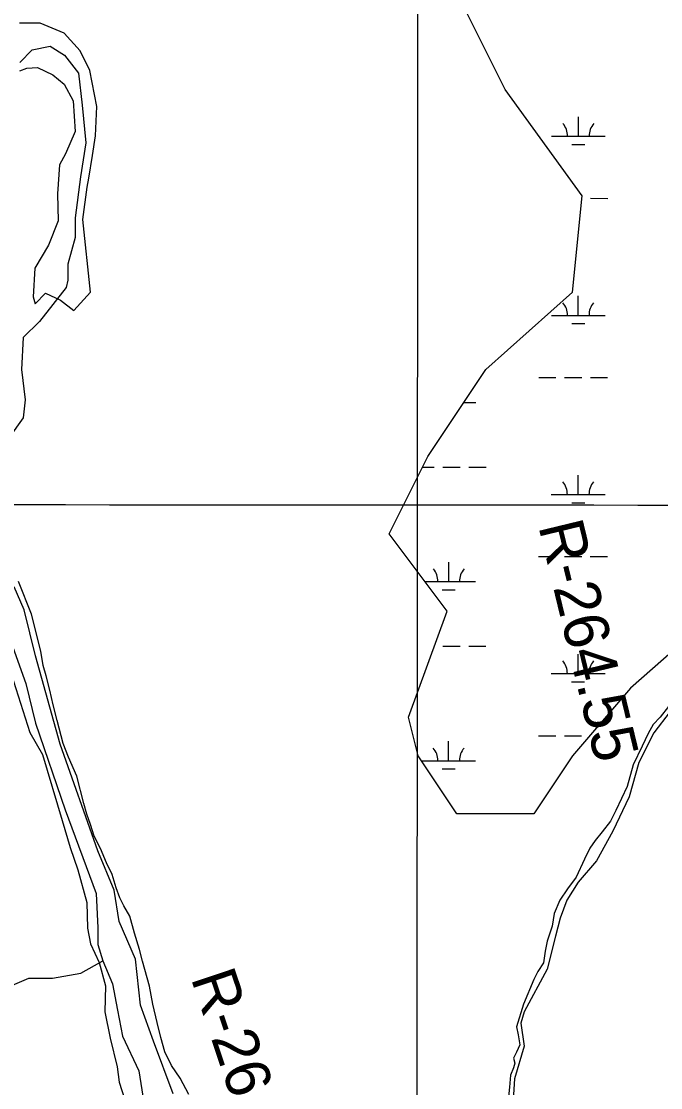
# Model space of a CAD drawing. Extents: x 3245246 to 3283090, y 806824 to 832173.
# Drawn here: x 3259157 to 3260345, y 823248 to 825228 of the extents above; entities that cross this region are included whole.
import ezdxf

# ---------------------------------------------------------------- set-up
doc = ezdxf.new("R2010")
doc.units = 0
for name, color, linetype in [('V-GRID-MAJR', 7, 'Continuous'), ('V-RIVR-RANG-IDEN', 7, 'Continuous'), ('V-SITE-VEGE', 7, 'Continuous'), ('V-TOPO-SHOR', 7, 'Continuous'), ('V-WETL-SWMP', 7, 'Continuous')]:
    doc.layers.add(name, color=color, linetype=linetype)

msp = doc.modelspace()

# ---------------------------------------------------------------- linework, layer by layer
at = {"layer": 'V-GRID-MAJR'}
for points in [[(3259886.4, 812208.7), (3259889.9, 818267.9), (3259893.4, 824330.1), (3259897, 830392.4), (3259897, 830395.5)], [(3249423.5, 824337.8), (3254658.5, 824333.6), (3259893.4, 824330.1), (3265128.4, 824327.5), (3270363.4, 824325.6), (3275598.4, 824324.4), (3280833.3, 824324.1)]]:
    msp.add_spline(points, degree=3, dxfattribs=at)
at = {"layer": 'V-SITE-VEGE'}
for p, q in [((3259192, 825224.7), (3259153.7, 825224.7)), ((3259237, 825205.9), (3259192, 825224.7)), ((3259266.3, 825173.6), (3259237, 825205.9)), ((3259284.3, 825136.8), (3259266.3, 825173.6)), ((3259154.4, 825136.1), (3259167.2, 825141.3)), ((3259167.2, 825141.3), (3259187.5, 825142.1)), ((3259187.5, 825142.1), (3259216, 825128.6)), ((3259216, 825128.6), (3259237, 825111.3)), ((3259297.8, 825070), (3259284.3, 825136.8)), ((3259237, 825111.3), (3259253.5, 825080.5)), ((3259253.5, 825080.5), (3259257.3, 825023.5)), ((3259294.8, 825015.2), (3259297.8, 825070)), ((3259257.3, 825023.5), (3259239.2, 824982.2)), ((3259289.5, 824979.2), (3259294.8, 825015.2)), ((3259239.2, 824982.2), (3259228, 824961.9)), ((3259282.8, 824937.1), (3259289.5, 824979.2)), ((3259228, 824961.9), (3259224.2, 824907.9)), ((3259279.8, 824919.9), (3259282.8, 824937.1)), ((3259224.2, 824907.9), (3259225.7, 824857.6)), ((3259271.5, 824859.8), (3259279.8, 824919.9)), ((3259225.7, 824857.6), (3259207.7, 824812.5)), ((3259285.8, 824725.4), (3259271.5, 824859.8)), ((3259207.7, 824812.5), (3259182.2, 824769.7)), ((3259182.2, 824769.7), (3259179.2, 824716.4)), ((3259179.2, 824716.4), (3259182.9, 824703.7)), ((3259182.9, 824703.7), (3259202.4, 824723.2)), ((3259202.4, 824723.2), (3259230.2, 824710.4)), ((3259230.2, 824710.4), (3259255, 824690.9)), ((3259255, 824690.9), (3259285.8, 824725.4)), ((3259175.9, 824127), (3259151.9, 824187.7)), ((3259193.6, 824058.4), (3259175.9, 824127)), ((3259120.8, 824071.1), (3259173.1, 823907.2)), ((3259197.8, 824032), (3259193.6, 824058.4)), ((3259203.5, 824012.4), (3259197.8, 824032)), ((3259210.2, 823986), (3259203.5, 824012.4)), ((3259216.2, 823958.8), (3259210.2, 823986)), ((3259223.7, 823929.8), (3259216.2, 823958.8)), ((3260375.3, 823975.5), (3260343.8, 823936)), ((3259235.1, 823887), (3259223.7, 823929.8)), ((3260330.9, 823922.3), (3260321.8, 823905.6)), ((3260343.8, 823936), (3260330.9, 823922.3)), ((3259173.1, 823907.2), (3259196.5, 823866.5)), ((3260321.8, 823905.6), (3260310.8, 823882)), ((3259244.8, 823861.5), (3259235.1, 823887)), ((3260310.8, 823882), (3260294.1, 823847.5)), ((3259196.5, 823866.5), (3259233.4, 823744.1)), ((3259260.2, 823826.4), (3259244.8, 823861.5)), ((3260294.1, 823847.5), (3260282.7, 823807.2)), ((3259273.2, 823775.7), (3259260.2, 823826.4)), ((3260282.7, 823807.2), (3260261.8, 823762.4)), ((3259279, 823755.9), (3259273.2, 823775.7)), ((3260261.8, 823762.4), (3260251.6, 823742.7)), ((3259233.4, 823744.1), (3259247.7, 823693.8)), ((3259285.6, 823736.5), (3259279, 823755.9)), ((3260251.6, 823742.7), (3260236, 823722.9)), ((3259292.6, 823714.6), (3259285.6, 823736.5)), ((3260236, 823722.9), (3260223.5, 823706.6)), ((3259304.1, 823692.2), (3259292.6, 823714.6)), ((3260223.5, 823706.6), (3260213.6, 823692.5)), ((3259247.7, 823693.8), (3259262.5, 823652.5)), ((3259315.7, 823665.4), (3259304.1, 823692.2)), ((3260213.6, 823692.5), (3260203.7, 823672.4)), ((3259326, 823643.4), (3259315.7, 823665.4)), ((3260203.7, 823672.4), (3260188.2, 823638.6)), ((3259262.5, 823652.5), (3259278.8, 823591.4)), ((3259333.2, 823618.9), (3259326, 823643.4)), ((3260188.2, 823638.6), (3260172.2, 823617)), ((3259340.2, 823600.5), (3259333.2, 823618.9)), ((3259347.5, 823585.2), (3259340.2, 823600.5)), ((3260172.2, 823617), (3260157.4, 823595.7)), ((3259278.8, 823591.4), (3259280.3, 823543.9)), ((3259358.8, 823566.5), (3259347.5, 823585.2)), ((3260157.4, 823595.7), (3260147.2, 823571)), ((3259367.8, 823534.6), (3259358.8, 823566.5)), ((3260147.2, 823571), (3260143.4, 823547.5)), ((3259280.3, 823543.9), (3259285.6, 823514.6)), ((3260143.4, 823547.5), (3260133.9, 823519.8)), ((3259377, 823504.5), (3259367.8, 823534.6)), ((3259285.6, 823514.6), (3259301.6, 823480.1)), ((3259382.5, 823482.7), (3259377, 823504.5)), ((3260130.5, 823501.1), (3260127.1, 823479.5)), ((3260133.9, 823519.8), (3260130.5, 823501.1)), ((3259395.6, 823436.3), (3259382.5, 823482.7)), ((3259301.6, 823480.1), (3259313.9, 823437)), ((3260116.5, 823463.2), (3260109.6, 823448.4)), ((3260127.1, 823479.5), (3260116.5, 823463.2)), ((3260109.6, 823448.4), (3260090.3, 823402.8)), ((3259313.9, 823437), (3259312.4, 823388.6)), ((3259401.5, 823402.9), (3259395.6, 823436.3)), ((3259409.9, 823369), (3259401.5, 823402.9)), ((3260090.3, 823402.8), (3260077.4, 823361)), ((3259312.4, 823388.6), (3259322.2, 823339.9)), ((3259416.5, 823340.9), (3259409.9, 823369)), ((3260077.4, 823361), (3260080.4, 823345.8)), ((3260080.4, 823345.8), (3260083.4, 823327.2)), ((3259322.2, 823339.9), (3259335.1, 823286.7)), ((3259423.8, 823314), (3259416.5, 823340.9)), ((3260083.4, 823327.2), (3260077, 823313.6)), ((3259436.2, 823288.7), (3259423.8, 823314)), ((3260077, 823313.6), (3260071.3, 823302.5)), ((3259335.1, 823286.7), (3259338.9, 823258.2)), ((3259452.4, 823265.3), (3259436.2, 823288.7)), ((3260071.7, 823284.3), (3260066, 823270.7)), ((3260071.3, 823302.5), (3260074.3, 823293.4)), ((3260074.3, 823293.4), (3260071.7, 823284.3)), ((3259468.4, 823235.1), (3259452.4, 823265.3)), ((3260066, 823270.7), (3260064.1, 823248.6)), ((3259338.9, 823258.2), (3259355.3, 823208)), ((3260064.1, 823248.6), (3260061.1, 823219.8))]:
    msp.add_line(p, q, dxfattribs=at)
at = {"layer": 'V-TOPO-SHOR'}
for points in [[(3259154.3, 825151.8), (3259177.5, 825175), (3259210.7, 825181.7), (3259237.2, 825165.1), (3259263.7, 825131.9), (3259270.4, 825072.2), (3259277, 825002.5), (3259267, 824939.5), (3259257.1, 824863.2), (3259257.1, 824826.8), (3259243.8, 824777), (3259243.8, 824747.2), (3259240.5, 824733.9), (3259190.8, 824670.9), (3259160.9, 824641), (3259157.6, 824581.3), (3259164.2, 824524.9), (3259160.9, 824491.8), (3259134.4, 824455.3)], [(3259439.6, 823236.6), (3259403.1, 823334.1), (3259378.7, 823401.1), (3259369.6, 823486.4), (3259339.1, 823556.5), (3259330, 823614.3), (3259299.5, 823687.4), (3259229.5, 823885.4), (3259183.8, 824049.9), (3259162.4, 824135.2), (3259144.2, 824177.9)], [(3259135, 824083.4), (3259165.5, 823998.1), (3259183.8, 823925), (3259238.6, 823763.6), (3259296.5, 823608.2), (3259299.5, 823544.3), (3259299.5, 823513.8), (3259308.7, 823483.4), (3259326.9, 823440.7), (3259336.1, 823392), (3259345.2, 823343.2), (3259375.7, 823279.3), (3259387.9, 823200.1)], [(3260362.6, 823946.4), (3260332.1, 823906.8), (3260304.7, 823851.9), (3260286.4, 823788), (3260256, 823724), (3260225.5, 823669.2), (3260192, 823629.6), (3260170.7, 823596.1), (3260158.5, 823562.6), (3260149.4, 823529.1), (3260134.1, 823468.1), (3260091.5, 823388.9), (3260085.4, 823367.6), (3260091.5, 823325), (3260073.2, 823264), (3260067.1, 823166.6)], [(3256997, 822421.6), (3257335.5, 822521.3), (3257537.6, 822617.8), (3257660.6, 822705.5), (3257783.5, 822793.3), (3257915.3, 822898.6), (3258003.2, 822960.1), (3258108.6, 823012.7), (3258301.8, 823100.4), (3258459.9, 823170.6), (3258635.6, 823249.6), (3258784.9, 823319.8), (3258943, 823363.6), (3259109.9, 823425), (3259171.4, 823451.3), (3259215.3, 823451.3), (3259268, 823460.1), (3259308.7, 823483.4)]]:
    msp.add_lwpolyline(points, dxfattribs=at)
at = {"layer": 'V-WETL-SWMP'}
for p, q in [((3260192.1, 825014.8), (3260192.1, 825050.8)), ((3260142.1, 825014.8), (3260242.1, 825014.8)), ((3260180, 824999.4), (3260204, 824999.4)), ((3260214.6, 824899.4), (3260246.6, 824899.3)), ((3260191.9, 824682.1), (3260191.9, 824718.1)), ((3260141.9, 824682.1), (3260241.9, 824682.1)), ((3260179.9, 824666.7), (3260203.9, 824666.7)), ((3260118.4, 824566.7), (3260150.4, 824566.7)), ((3260166.4, 824566.7), (3260198.4, 824566.7)), ((3260214.4, 824566.7), (3260246.4, 824566.7)), ((3259979.3, 824520.4), (3260001.4, 824520.3)), ((3259902.6, 824400.3), (3259924.5, 824400.3)), ((3259940.5, 824400.3), (3259972.5, 824400.3)), ((3259988.5, 824400.3), (3260020.5, 824400.3)), ((3260191.8, 824349.4), (3260191.8, 824385.4)), ((3260141.8, 824349.5), (3260241.8, 824349.4)), ((3260179.8, 824334), (3260203.8, 824334)), ((3260118.3, 824234), (3260150.3, 824234)), ((3260166.3, 824234), (3260198.3, 824234)), ((3260214.3, 824234), (3260246.3, 824234)), ((3259951.2, 824187.7), (3259951.2, 824223.7)), ((3259907.3, 824187.7), (3260001.2, 824187.7)), ((3259939.2, 824172.3), (3259963.2, 824172.3)), ((3259940.3, 824067.6), (3259972.3, 824067.6)), ((3259988.3, 824067.6), (3260020.3, 824067.6)), ((3260191.6, 824016.8), (3260191.6, 824052.8)), ((3260141.6, 824016.8), (3260241.6, 824016.7)), ((3260179.6, 824001.3), (3260203.6, 824001.3)), ((3260118.2, 823901.4), (3260150.2, 823901.4)), ((3260166.2, 823901.3), (3260198.2, 823901.3)), ((3259951.1, 823855), (3259951.1, 823891)), ((3259901.1, 823855), (3260001.1, 823855)), ((3259939.1, 823839.6), (3259963.1, 823839.6))]:
    msp.add_line(p, q, dxfattribs=at)
msp.add_lwpolyline([(3260432.2, 824115.1), (3260288.8, 823989.5), (3260181.3, 823864), (3260109.6, 823756.4), (3259966.2, 823756.4), (3259894.5, 823864), (3259876.6, 823935.7), (3259948.3, 824133), (3259840.8, 824276.5), (3259912.4, 824420), (3260020, 824581.4), (3260181.3, 824724.9), (3260199.2, 824904.2), (3260055.8, 825101.5), (3259984.1, 825245)], dxfattribs=at)
for centre, start, end in [((3260136.8, 825015.3), 359.2032, 40.7468), ((3260247.3, 825015.2), 139.2032, 180.7468), ((3260136.7, 824682.6), 359.2032, 40.7468), ((3260247.1, 824682.6), 139.2032, 180.7468), ((3260136.5, 824349.9), 359.2032, 40.7468), ((3260247, 824349.9), 139.2032, 180.7468), ((3259896, 824188.2), 359.2032, 40.7468), ((3260006.5, 824188.1), 139.2032, 180.7468), ((3260136.4, 824017.3), 359.2032, 40.7468), ((3260246.9, 824017.2), 139.2032, 180.7468), ((3259895.8, 823855.5), 359.2032, 40.7468), ((3260006.3, 823855.5), 139.2032, 180.7468)]:
    msp.add_arc(centre, 35.2, start, end, dxfattribs=at)

# ---------------------------------------------------------------- texts
at = {"layer": 'V-RIVR-RANG-IDEN'}
for s, rotation, p in [('R-264.55', 283.6297, (3260117.5, 824291)), ('R-264.7', 288.5762, (3259471.7, 823451.7))]:
    msp.add_text(s, height=83, rotation=rotation, dxfattribs=at).set_placement(p)

doc.saveas('drawing.dxf')
